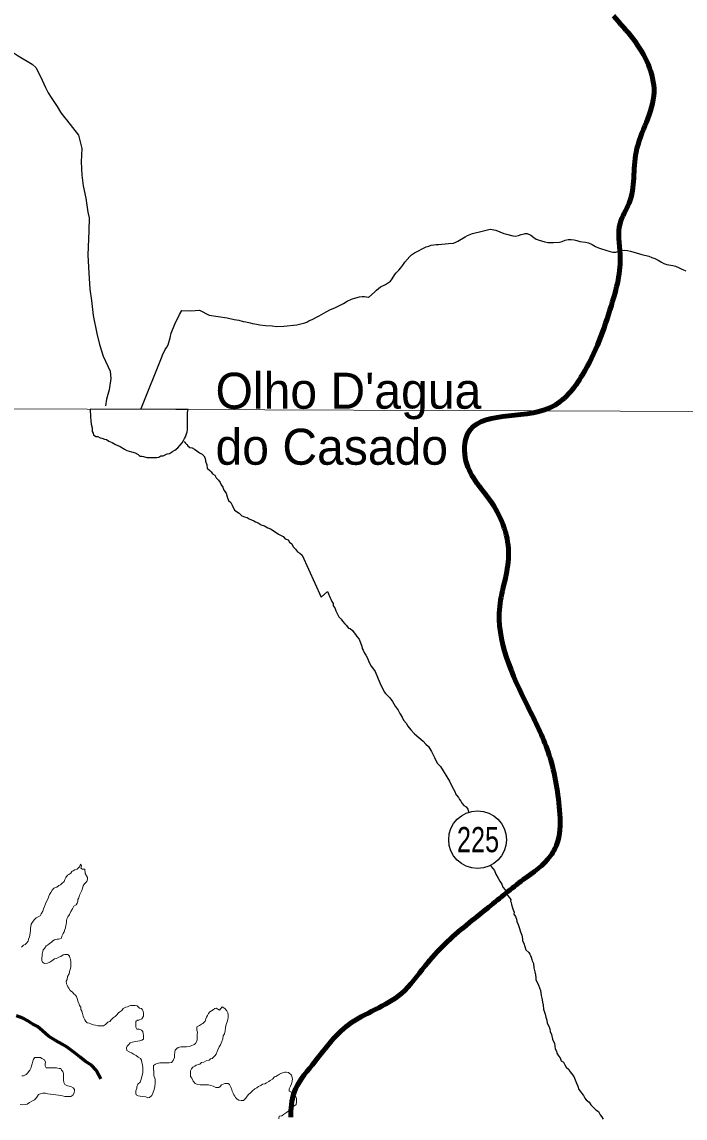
# Model space of a CAD drawing. Extents: x 553962 to 842807, y 8883888 to 9032388.
# Drawn here: x 626649 to 635873, y 8939787 to 8955026 of the extents above; entities that cross this region are included whole.
import ezdxf
from ezdxf.enums import TextEntityAlignment as Align

# ---------------------------------------------------------------- set-up
doc = ezdxf.new("R2010")
doc.units = 0
doc.header["$LTSCALE"] = 150
doc.linetypes.add('LONG_DASH_SHORT_DASH', pattern=[9.9, 6, -1.2, 1.5, -1.2])
for name, color, linetype, lineweight in [('1', 7, 'Continuous', 13), ('12', 7, 'Continuous', 25), ('21', 7, 'Continuous', 25), ('25', 7, 'Continuous', 13), ('48', 7, 'Continuous', 25), ('7', 7, 'LONG_DASH_SHORT_DASH', 60), ('9', 7, 'Continuous', 90)]:
    doc.layers.add(name, color=color, linetype=linetype, lineweight=lineweight)
doc.layers.add('41', color=7, linetype='Continuous')

msp = doc.modelspace()

# ---------------------------------------------------------------- linework, layer by layer
at = {"layer": '1'}
msp.add_line((565315.3, 8949866.8), (791497.7, 8949052.2), dxfattribs=at)
at = {"layer": '12'}
for points in [[(626062.5, 8954941), (626210.1, 8954830.1), (626263.6, 8954786.1), (626369.3, 8954710.2), (626395.7, 8954688.2), (626508.6, 8954610.2), (626539.2, 8954592.2), (626598.2, 8954554.3), (626792.1, 8954439.4), (626840.8, 8954390.4), (626864.8, 8954350.4), (626929.5, 8954214.3), (626976, 8954113.2), (627012.7, 8954042.1), (627056.3, 8953977.1), (627085.1, 8953931.1), (627140.4, 8953852), (627187.4, 8953773), (627209.8, 8953740), (627243.8, 8953694), (627268.1, 8953665), (627437.5, 8953449.9)], [(627437.5, 8953449.9), (627481.8, 8953267.7), (627474.2, 8953079.4), (627481, 8952894.1), (627502, 8952745.9), (627539.5, 8952577.7), (627565.1, 8952382.4), (627583.5, 8952301.3), (627578.9, 8952122), (627564.2, 8951783.5), (627578, 8951538.1), (627594.5, 8951309.8), (627615.6, 8951152.6), (627641.3, 8950944.3), (627690, 8950694), (627726.6, 8950540.8), (627780.8, 8950380.6), (627876.2, 8950172.5), (627886.3, 8950067.3), (627860.6, 8949911), (627825.7, 8949779.8), (627813.3, 8949686.6)], [(631977.1, 8951685.3), (632043.8, 8951765.5), (632068.1, 8951787.6), (632108.7, 8951813.7), (632273.3, 8951897.1), (632308.2, 8951910.2), (632340.4, 8951920.2), (632377.3, 8951927.3), (632410.5, 8951931.4), (632445.5, 8951933.4), (632583, 8951943.7), (632651.1, 8951951.8), (632683.3, 8951961.8), (632714.5, 8951977.9), (632813.6, 8952039.2), (632846.3, 8952056.3), (632917.7, 8952084.4), (633052.1, 8952118.7), (633089.1, 8952126.8), (633126.8, 8952136.8), (633162.7, 8952142.2)], [(633162.7, 8952142.2), (633241, 8952131), (633351.4, 8952085.1), (633389.4, 8952073.2), (633476, 8952053.2), (633512.3, 8952049.3), (633554.8, 8952055.4), (633594.5, 8952068.5), (633634.9, 8952078.5), (633648.8, 8952084.6), (633676.3, 8952083.6), (633727.4, 8952060.7), (633770.1, 8952027.7), (633804.1, 8952004.7), (633842.6, 8951989.7), (633923.6, 8951967.8), (633963.1, 8951960.9), (634004.5, 8951957.9), (634043, 8951958), (634125.1, 8951962.1), (634165.6, 8951972.2), (634207, 8951990.3), (634246.6, 8951999.4), (634288, 8952002.5), (634328.5, 8951997.5), (634368.9, 8951987.6), (634409.5, 8951974.6), (634490.4, 8951962.7), (634530.8, 8951952.8), (634579.8, 8951930.8), (634627.9, 8951901.8), (634668.1, 8951883.9), (634709.8, 8951868.9), (634829.3, 8951833.1), (634866.1, 8951824.1)], [(634866.1, 8951824.1), (634873.4, 8951824.1), (634910.2, 8951826.2), (634950.7, 8951837.2), (634989.1, 8951847.3), (635028.1, 8951852.4), (635071.3, 8951849.5), (635114.6, 8951840.5), (635272.6, 8951793.7), (635367.2, 8951768.8), (635408.9, 8951751.8), (635451.4, 8951736.9), (635498.6, 8951712.9), (635544.2, 8951684), (635579.4, 8951666), (635619.9, 8951654), (635700.8, 8951640.1), (635740.5, 8951628.2), (635792.4, 8951609.2), (635828.7, 8951590.2), (635872.5, 8951570.3), (635883.6, 8951562.3)], [(628309.2, 8949653.4), (628599.7, 8950377.9), (628601.3, 8950384.9), (628641.4, 8950470.1), (628663, 8950503.2), (628681.3, 8950538.3), (628691.8, 8950567.4), (628700.4, 8950599.4), (628711, 8950631.5), (628727.3, 8950696.6), (628774.6, 8950822.9), (628788.9, 8950856), (628806.9, 8950888.1), (628840.8, 8950956.2), (628872.2, 8951013.3), (628996.9, 8951009.5), (629121.2, 8951016.8), (629253.8, 8950950.8), (629505.9, 8950912.2), (629601.8, 8950889.3), (629665.7, 8950879.4), (629728.8, 8950861.5), (629762.5, 8950857.5), (629825.6, 8950843.6), (629857.5, 8950834.6), (629889.5, 8950829.7), (629956.5, 8950815.8), (630035.3, 8950806.9), (630130.2, 8950799), (630192.3, 8950791.1), (630294.1, 8950795.2), (630475.3, 8950814.6), (630582.1, 8950842.8), (630610.8, 8950852.8), (630639.6, 8950867.9), (630696.5, 8950894.1), (630755.1, 8950927.2), (630784, 8950940.3), (630880.8, 8950995.5), (630942.3, 8951026.6), (631001.9, 8951051.8), (631119.9, 8951113.1), (631172.4, 8951142.2), (631232.1, 8951169.3), (631292.6, 8951189.5), (631346.6, 8951202.6), (631380.4, 8951208.6), (631413.7, 8951209.7), (631469.4, 8951200.8), (631474.6, 8951200.8), (631553, 8951268), (631581, 8951297.1), (631608.2, 8951320.2), (631637.5, 8951342.2), (631707.2, 8951377.4), (631776.4, 8951422.6), (631796.8, 8951451.7), (631836.1, 8951514.8), (631854.5, 8951538.9), (631890.1, 8951573), (631921.4, 8951606.1), (631949.1, 8951643.2), (631977.1, 8951685.3), (631977.1, 8951685.3)], [(628906.4, 8949193.4), (628921.3, 8949173.3), (628943.6, 8949150.6), (628956, 8949130.5), (628983.3, 8949110.3), (629015.8, 8949102.6), (629048.2, 8949084.8), (629080.5, 8949064.6), (629117.8, 8949036.8), (629155.2, 8949016.5), (629177.5, 8948991.3), (629197.3, 8948958.7), (629204.5, 8948921.1), (629221.6, 8948865.9), (629226.2, 8948820.8), (629261, 8948788), (629283.4, 8948770.3), (629298.2, 8948742.7), (629330.6, 8948725), (629352.8, 8948687.2), (629385, 8948654.5), (629404.8, 8948624.3), (629422.1, 8948591.7), (629441.8, 8948556.5), (629459, 8948516.3), (629488.7, 8948473.6), (629503.3, 8948423.4), (629522.9, 8948370.7), (629552.7, 8948342.9), (629572.5, 8948307.8), (629604.5, 8948240), (629669.2, 8948197)], [(629669.2, 8948197), (629708.9, 8948159.2), (629743.8, 8948146.4), (629783.8, 8948136.1), (629808.6, 8948118.4), (629841.1, 8948105.7), (629875.9, 8948088), (629898.4, 8948077.8), (629935.8, 8948062.5), (629978.1, 8948034.7), (630025.5, 8948021.9), (630067.8, 8947994.1), (630107.7, 8947976.3), (630157.5, 8947945.9), (630219.7, 8947905.4), (630282, 8947872.5), (630311.8, 8947839.7), (630351.7, 8947824.4), (630368.9, 8947791.8), (630401.2, 8947769), (630421, 8947728.8), (630455.7, 8947696.1), (630480.5, 8947660.8), (630515.3, 8947640.6), (630547.6, 8947610.3), (630810.8, 8947030.3)], [(630810.8, 8947030.3), (630898.9, 8947107.3), (630908.8, 8947087.2), (630916.1, 8947062.1), (630926, 8947042), (630938.3, 8947019.4), (630948.1, 8946999.3), (630960.4, 8946969.2), (630977.7, 8946941.6), (630980, 8946909), (630999.7, 8946878.8), (631017, 8946838.7), (631034.2, 8946803.5), (631041.5, 8946783.4), (631056.3, 8946755.8), (631091.1, 8946723), (631108.4, 8946692.8), (631140.6, 8946657.6), (631160.5, 8946637.4), (631192.7, 8946599.7), (631215.2, 8946594.5), (631247.5, 8946564.2), (631269.7, 8946534.1), (631289.6, 8946511.4), (631306.9, 8946483.7), (631339.1, 8946443.5), (631358.7, 8946395.8), (631378.4, 8946345.6), (631380.6, 8946313), (631395.5, 8946292.9), (631412.6, 8946250.2), (631432.4, 8946222.5), (631452.2, 8946189.9), (631469.4, 8946144.7), (631486.6, 8946102), (631508.8, 8946069.3), (631541, 8946029.1), (631560.8, 8945993.9), (631627.1, 8945838.2)], [(631627.1, 8945838.2), (631649.2, 8945785.5), (631669, 8945752.8), (631686.2, 8945710.1), (631706, 8945690), (631740.8, 8945654.7), (631765.6, 8945627), (631805.2, 8945576.7), (631822.5, 8945544), (631842.2, 8945511.3), (631884.3, 8945456), (631906.5, 8945413.3), (631938.6, 8945360.5), (631958.3, 8945317.8), (631995.5, 8945275), (632015.2, 8945234.8), (632057.3, 8945181.9), (632111.9, 8945126.5), (632171.6, 8945076), (632231.2, 8945028.1), (632268.4, 8944982.8), (632303.2, 8944952.5), (632347.7, 8944882.1), (632387.1, 8944801.7), (632426.5, 8944718.8), (632471.1, 8944673.5), (632594.6, 8944469.9)], [(632594.6, 8944469.9), (632634.1, 8944392), (632653.8, 8944359.3), (632673.5, 8944316.7), (632680.8, 8944296.6), (632695.7, 8944276.4), (632720.5, 8944243.7), (632737.7, 8944213.6), (632755.1, 8944190.9), (632774.8, 8944158.2), (632794.6, 8944130.6), (632827, 8944112.8), (632849.3, 8944082.7), (632856.6, 8944060.1), (632865.4, 8944040)], [(633172.2, 8943297.1), (633178.3, 8943281.8), (633220.5, 8943229), (633240.1, 8943178.8), (633274.7, 8943123.5), (633294.4, 8943080.8), (633324.1, 8943038.1), (633338.8, 8942997.9), (633371, 8942957.6), (633390.6, 8942904.9), (633430.2, 8942849.6), (633447.5, 8942824.4), (633444.8, 8942804.4), (633452.2, 8942784.3), (633457, 8942756.8), (633474.1, 8942711.6), (633483.9, 8942681.5), (633493.7, 8942651.4), (633493.5, 8942621.3), (633513.2, 8942588.7), (633527.9, 8942551), (633532.7, 8942520.9), (633549.9, 8942478.3), (633567.1, 8942435.6), (633584.1, 8942375.4), (633603.8, 8942330.2), (633613.4, 8942280.1), (633613.2, 8942252.5), (633630.5, 8942217.4), (633659.8, 8942127.1)], [(633659.8, 8942127.1), (633702, 8942089.2), (633714.3, 8942066.6), (633721.7, 8942046.5), (633734, 8942021.4), (633741.3, 8941991.3), (633748.6, 8941971.2), (633763.3, 8941933.6), (633767.9, 8941876), (633785, 8941820.8), (633792.2, 8941778.2), (633799.4, 8941738.1), (633799.2, 8941710.5), (633818.8, 8941665.3), (633833.6, 8941635.2), (633863.1, 8941559.9)], [(633863.1, 8941559.9), (633872.5, 8941489.7), (633879.8, 8941454.6), (633887.1, 8941432.1), (633891.8, 8941399.5), (633899, 8941354.4), (633906.1, 8941299.2), (633913.4, 8941271.7), (633928.1, 8941229), (633935.3, 8941188.9), (633952.5, 8941146.2), (633957.1, 8941106.1), (633976.8, 8941065.9), (633991.6, 8941028.3), (633998.8, 8940988.2), (634013.5, 8940950.6), (634030.5, 8940885.3), (634055, 8940822.6)], [(634055, 8940822.6), (634064.5, 8940747.4), (634084.2, 8940714.8), (634091.5, 8940687.2), (634111.3, 8940652), (634133.5, 8940621.8), (634150.8, 8940584.1), (634183.1, 8940563.9), (634202.8, 8940526.2), (634220.1, 8940493.5), (634257.4, 8940460.7), (634277.1, 8940428.1), (634292, 8940405.4), (634326.7, 8940362.7), (634343.8, 8940317.5), (634363.5, 8940272.3), (634380.7, 8940229.6), (634395.3, 8940184.4), (634412.6, 8940159.3), (634442.4, 8940124.1), (634462.2, 8940101.4), (634479.4, 8940061.2), (634499.3, 8940038.6), (634539, 8940005.7), (634563.8, 8939970.5), (634601, 8939935.2), (634633.3, 8939900), (634670.6, 8939877.2), (634690.3, 8939832), (634712.6, 8939806.8), (634732.3, 8939769.1)]]:
    msp.add_lwpolyline(points, dxfattribs=at)
at = {"layer": '21'}
msp.add_lwpolyline([(628014.1, 8949120.8), (628075.7, 8949086.9), (628110.6, 8949066.7), (628173, 8949048.9), (628225.4, 8949033.6), (628265.2, 8949010.9), (628287.6, 8948988.2), (628315.1, 8948988.1), (628342.5, 8948985.4), (628384.9, 8948970.2), (628409.9, 8948970.1), (628442.4, 8948969.9), (628474.9, 8948969.7), (628499.9, 8948969.6), (628525, 8948972), (628555, 8948976.8), (628582.6, 8948994.2), (628612.6, 8948994), (628640.2, 8949006.4), (628670.3, 8949021.2), (628702.8, 8949023.6), (628745.5, 8949053.4), (628778.1, 8949073.2), (628818.4, 8949105.5), (628848.6, 8949140.4), (628878.8, 8949175.3), (628896.5, 8949205.2), (628909.2, 8949232.7), (628924.4, 8949257.6), (628937.2, 8949297.6), (628949.8, 8949325), (628950, 8949352.6), (628950.3, 8949387.6), (628952.9, 8949412.6), (628953.3, 8949462.7), (628953.4, 8949482.7), (628953.7, 8949520.2), (628953.8, 8949540.2), (628954, 8949562.7), (628954.2, 8949595.3), (628960.2, 8949636.4), (627600.1, 8949642.9), (627603.7, 8949532.3), (627605.9, 8949482.3), (627610.5, 8949432.2), (627625.2, 8949384.6), (627625.1, 8949364.6), (627627.4, 8949332), (627639.7, 8949309.5), (627644.5, 8949284.4), (627676.9, 8949264.2), (627704.4, 8949261.6), (627739.3, 8949243.9), (627761.7, 8949238.7), (627796.6, 8949223.5), (627824.1, 8949218.4), (627859, 8949198.2), (627903.8, 8949177.9), (627948.7, 8949152.7)], close=True, dxfattribs=at)
at = {"layer": '25'}
for points in [[(627527.6, 8943186.6), (627525.6, 8943246.7), (627493.1, 8943246.9), (627470.7, 8943259.5), (627475.9, 8943292), (627466.1, 8943314.6), (627448.3, 8943279.7), (627415.6, 8943247.4), (627385.5, 8943237.6), (627362.8, 8943222.7), (627342.8, 8943212.8), (627327.6, 8943190.4), (627302.4, 8943173), (627282.4, 8943165.6), (627262.1, 8943133.2), (627244.4, 8943103.3), (627236.7, 8943075.8), (627206.4, 8943048.5), (627186.3, 8943031.1), (627163.7, 8943018.7), (627136, 8942998.9), (627093.4, 8942981.6), (627070.7, 8942956.7), (627050.4, 8942924.3), (627032.7, 8942894.4), (627025, 8942871.9), (627009.7, 8942832), (626992, 8942799.6), (626979.2, 8942764.6), (626963.9, 8942729.6), (626948.6, 8942694.7), (626938.4, 8942662.2), (626918.1, 8942627.3), (626902.9, 8942597.3), (626867.7, 8942580.1), (626847.7, 8942570.2), (626817.4, 8942540.3), (626797.2, 8942510.4), (626779.4, 8942480.5), (626771.7, 8942450.5), (626766.5, 8942425.5), (626766.3, 8942395.5), (626766, 8942362.9), (626760.8, 8942327.9), (626755.6, 8942305.4), (626742.8, 8942272.9), (626735.1, 8942245.5), (626712.4, 8942218.1), (626692.2, 8942198.2), (626672.2, 8942190.8), (626644.5, 8942160.9)], [(627158, 8942275.2), (627178.1, 8942277.6), (627198.2, 8942290), (627205.9, 8942314.9), (627223.7, 8942352.4), (627238.8, 8942374.8), (627246.6, 8942409.8), (627254.3, 8942432.3), (627262, 8942462.3), (627264.7, 8942482.3), (627267.3, 8942507.3), (627270, 8942529.8), (627275.2, 8942557.3), (627287.9, 8942582.3), (627310.7, 8942617.2), (627328.5, 8942657.1), (627351.3, 8942697), (627369.1, 8942732), (627404.3, 8942751.8), (627417, 8942774.2), (627424.7, 8942804.2), (627427.4, 8942826.7), (627442.5, 8942849.1), (627447.8, 8942884.2), (627483.3, 8942951.5), (627501.3, 8943014), (627519.1, 8943043.9), (627554.3, 8943076.2), (627562.1, 8943108.7), (627562.2, 8943131.2), (627527.6, 8943186.6)], [(628231.9, 8941078.9), (628232.1, 8941099), (628234.8, 8941131.5), (628257.4, 8941146.3), (628277.5, 8941146.2), (628315.1, 8941166), (628340.4, 8941203.4), (628340.6, 8941223.4), (628340.7, 8941245.9), (628335.9, 8941271), (628326.1, 8941291.1), (628311.2, 8941311.2), (628283.7, 8941313.9), (628251.5, 8941346.7), (628224, 8941349.4), (628194, 8941349.6), (628164, 8941349.8), (628143.9, 8941344.9), (628116.3, 8941332.6), (628093.8, 8941327.7), (628058.6, 8941310.4), (628038.4, 8941280.5), (628013.2, 8941265.6), (627993.1, 8941248.2), (627965.3, 8941215.9), (627945.2, 8941201), (627920.1, 8941181.1), (627892.3, 8941151.3), (627869.7, 8941131.4), (627842.1, 8941119.1), (627811.8, 8941089.2), (627784.2, 8941069.4), (627764.1, 8941067), (627734.1, 8941067.2), (627704.1, 8941069.9), (627671.7, 8941077.6), (627641.7, 8941082.8), (627609.3, 8941098.1), (627586.8, 8941105.7), (627556.9, 8941110.9), (627537, 8941131.1), (627524.7, 8941151.2), (627512.4, 8941181.3), (627500.1, 8941203.9), (627490.3, 8941241.6), (627480.6, 8941274.2), (627470.7, 8941294.3), (627468.5, 8941329.3), (627451.1, 8941349.5), (627443.8, 8941372.1), (627429.1, 8941409.7), (627421.8, 8941434.8), (627407.1, 8941474.9), (627392.2, 8941495.1), (627372.4, 8941515.2), (627352.5, 8941537.9), (627320.2, 8941558.1), (627300.4, 8941590.8), (627288.1, 8941610.9), (627280.7, 8941633.5), (627268.4, 8941653.6), (627263.6, 8941688.7), (627278.8, 8941713.6), (627281.6, 8941753.7), (627304.5, 8941793.6), (627312.2, 8941826.1), (627325, 8941866), (627330.2, 8941888.5), (627330.5, 8941933.6), (627328.2, 8941956.1), (627326, 8941996.2), (627313.6, 8942016.3), (627308.8, 8942036.4), (627286.5, 8942059.1), (627264, 8942061.7), (627244, 8942061.8), (627223.9, 8942057), (627191.2, 8942032.2), (627163.6, 8942024.8), (627131, 8942005), (627100.9, 8942000.2), (627065.7, 8941970.4), (627035.6, 8941955.6), (627005.4, 8941938.2), (626962.9, 8941936), (626935.5, 8941953.7), (626928.2, 8941976.3), (626928.4, 8942011.4), (626928.7, 8942043.9), (626928.8, 8942063.9), (626939.1, 8942101.4), (626946.8, 8942123.9), (626962, 8942146.3), (626984.8, 8942181.2), (627004.8, 8942191.1), (627027.5, 8942211), (627060.2, 8942230.8), (627080.3, 8942250.7), (627102.9, 8942263.1), (627138, 8942272.8), (627158, 8942275.2)], [(629399, 8941289), (629351.7, 8941314.4), (629331.7, 8941309.5), (629311.5, 8941289.6), (629286.4, 8941277.2), (629261.3, 8941264.9), (629243.6, 8941240), (629230.9, 8941212.5), (629215.7, 8941187.6), (629208, 8941165.1), (629197.8, 8941132.6), (629167.5, 8941102.8), (629147.4, 8941090.4), (629117.3, 8941073.1), (629082.1, 8941055.8), (629082, 8941035.8), (629084.2, 8941008.2), (629089.1, 8940980.6), (629088.8, 8940950.6), (629088.6, 8940915.5), (629088.3, 8940878), (629080.6, 8940855.5), (629065.4, 8940825.6), (629045.2, 8940808.2), (629005.1, 8940790.9), (628975, 8940783.6), (628939.9, 8940776.3), (628917.4, 8940776.5), (628882.4, 8940776.7), (628859.9, 8940776.8), (628822.3, 8940769.6), (628802.2, 8940754.7), (628779.5, 8940732.3), (628774.3, 8940702.3), (628771.5, 8940664.8), (628771.2, 8940629.7), (628750.9, 8940587.3), (628730.7, 8940557.4), (628698.1, 8940555.1), (628665.6, 8940555.3), (628623.1, 8940553.1), (628600.6, 8940553.2), (628565.6, 8940553.5), (628530.5, 8940546.2), (628507.9, 8940536.3), (628480.3, 8940519), (628477.5, 8940484), (628477.3, 8940463.9), (628482.1, 8940436.4), (628484.2, 8940378.8), (628501.3, 8940328.6), (628500.9, 8940273.5), (628498, 8940223.5), (628490.2, 8940186), (628472.3, 8940133.5), (628454.6, 8940101.1), (628424.3, 8940071.2), (628401.8, 8940066.4), (628371.9, 8940081.6), (628324.4, 8940084.4), (628291.9, 8940089.6), (628264.5, 8940094.8), (628237.1, 8940110), (628234.7, 8940132.6), (628235, 8940165.1), (628245.2, 8940200.1), (628245.4, 8940222.6), (628263.2, 8940260.1), (628293.4, 8940284.9), (628311.3, 8940342.4), (628329.5, 8940419.8), (628330, 8940484.9), (628327.7, 8940525), (628315.5, 8940560.1), (628313.3, 8940592.7), (628298.4, 8940612.8), (628266.1, 8940635.6), (628236.2, 8940655.8), (628201.3, 8940673.6), (628174, 8940693.8), (628141.5, 8940706.5), (628106.7, 8940726.8), (628104.5, 8940764.3), (628112.1, 8940786.8), (628132.3, 8940804.2), (628152.5, 8940834.1), (628187.6, 8940841.4), (628225.2, 8940851.2), (628255.2, 8940856), (628287.8, 8940860.8), (628317.8, 8940868.1), (628338, 8940885.5), (628340.7, 8940908), (628340.9, 8940938), (628336, 8940958.1), (628331.3, 8940988.2), (628313.9, 8941010.8), (628281.5, 8941021), (628246.5, 8941023.8), (628231.7, 8941048.9), (628231.9, 8941078.9)], [(630397.6, 8940383.6), (630357.8, 8940418.9), (630325.4, 8940424.2), (630305.3, 8940424.3), (630285.3, 8940419.4), (630252.7, 8940407.1), (630232.6, 8940394.7), (630205, 8940379.9), (630182.3, 8940362.5), (630162.3, 8940357.7), (630134.5, 8940325.3), (630101.9, 8940308), (630081.8, 8940293.1), (630049.1, 8940275.8), (630029, 8940260.9), (629996.4, 8940256.1), (629973.8, 8940241.2), (629938.7, 8940226.4), (629918.6, 8940209.1), (629888.4, 8940191.7), (629855.7, 8940164.4), (629830.5, 8940137), (629800.3, 8940114.7), (629782.6, 8940089.8), (629764.9, 8940062.4), (629729.6, 8940030.1), (629699.6, 8940030.2), (629667.1, 8940035.5), (629642.2, 8940048.2), (629619.9, 8940070.8), (629610, 8940090.9), (629595.2, 8940111.1), (629587.8, 8940131.1), (629575.5, 8940161.3), (629568.2, 8940181.3), (629555.9, 8940216.5), (629538.7, 8940251.6), (629516.3, 8940269.3), (629493.8, 8940269.4), (629473.8, 8940267.1), (629448.7, 8940259.7), (629426.1, 8940249.9), (629408.4, 8940224.9), (629385.8, 8940212.6), (629365.8, 8940210.2), (629345.8, 8940210.3), (629310.9, 8940228.1), (629243.6, 8940248.6), (629171, 8940249.1), (629128.5, 8940249.3), (629093.5, 8940252.1), (629061.1, 8940267.3), (629028.8, 8940300.1), (629011.6, 8940340.2), (628994.3, 8940362.9), (628992, 8940392.9), (628992.3, 8940425.5), (628994.9, 8940445.5), (629007.6, 8940470.4), (629027.8, 8940492.8), (629053, 8940510.2), (629073.1, 8940522.6), (629105.6, 8940532.4), (629125.7, 8940537.3), (629145.9, 8940557.2), (629178.4, 8940564.4), (629213.6, 8940584.2), (629253.7, 8940591.5), (629273.8, 8940611.4), (629293.8, 8940613.8), (629314, 8940633.7), (629334.2, 8940653.6), (629351.8, 8940676), (629367.1, 8940713.4), (629372.3, 8940735.9), (629392.6, 8940778.3), (629410.4, 8940805.8), (629428.2, 8940850.7), (629446, 8940888.1), (629446.3, 8940928.2), (629466.5, 8940955.6), (629474.3, 8940998.1), (629482.2, 8941045.6), (629487.4, 8941068.1), (629492.7, 8941103.1), (629505.3, 8941125.6), (629513.1, 8941155.6), (629518.3, 8941185.6), (629518.6, 8941225.6), (629513.8, 8941248.2), (629499, 8941278.3), (629471.7, 8941308.6), (629434.4, 8941331.3), (629399, 8941289)], [(626648.3, 8940373.4), (626670.9, 8940375.8), (626708.5, 8940390.5), (626728.7, 8940410.4), (626759, 8940452.8), (626776.8, 8940490.2), (626784.5, 8940512.7), (626789.7, 8940542.7), (626800, 8940577.7), (626810.2, 8940605.2), (626830.4, 8940627.6), (626865.4, 8940629.8), (626905.4, 8940627.1), (626927.8, 8940614.4), (626962.7, 8940596.6), (626975, 8940564), (626974.8, 8940541.5), (626974.6, 8940513.9), (626984.3, 8940483.8), (627006.8, 8940483.7), (627031.9, 8940483.5), (627054.4, 8940483.4), (627094.4, 8940483.1), (627129.4, 8940482.9), (627169.4, 8940477.6), (627191.9, 8940474.9), (627199.2, 8940454.9), (627216.6, 8940434.7), (627226.3, 8940404.6), (627226.1, 8940369.6), (627225.8, 8940339.5), (627225.7, 8940317), (627230.4, 8940281.9), (627247.7, 8940254.3), (627282.6, 8940236.5), (627307.6, 8940231.3), (627330, 8940226.2), (627359.9, 8940208.5), (627379.8, 8940185.8), (627379.6, 8940165.8), (627374.4, 8940135.8), (627359.1, 8940105.8), (627329, 8940086), (627309, 8940086.1), (627276.5, 8940086.3), (627246.4, 8940086.5), (627211.5, 8940094.3), (627181.5, 8940102), (627156.6, 8940107.2), (627121.6, 8940109.9), (627084.1, 8940115.2), (627046.6, 8940120.4), (627011.6, 8940125.7), (626976.7, 8940130.9), (626941.6, 8940131.1), (626909.1, 8940123.8), (626879, 8940114), (626863.8, 8940089.1), (626843.6, 8940059.2), (626823.4, 8940039.3), (626788.2, 8940019.5), (626755.6, 8940004.7), (626722.9, 8939979.8), (626697.8, 8939975), (626660.3, 8939972.8), (626622.8, 8939973)], [(630220.4, 8939776.4), (630228.2, 8939811.4), (630263.2, 8939816.2), (630285.9, 8939836.1), (630328.6, 8939865.9), (630361.3, 8939888.2), (630399.1, 8939920.5), (630431.8, 8939952.8), (630464.5, 8939975.1), (630469.8, 8940007.6), (630470, 8940040.2), (630467.7, 8940060.2), (630460.3, 8940080.3), (630443, 8940100.4), (630420.6, 8940115.6), (630398.2, 8940133.3), (630388.3, 8940153.4), (630365.9, 8940161), (630366.1, 8940191.1), (630383.9, 8940228.5), (630396.7, 8940263.5), (630409.5, 8940300.9), (630412.2, 8940331), (630397.6, 8940383.6)]]:
    msp.add_lwpolyline(points, dxfattribs=at)
at = {"layer": '48'}
msp.add_circle((632986.6, 8943656.4), 401.3, dxfattribs=at)
at = {"layer": '7'}
for points in [[(627615.4, 8940521.2), (627535.8, 8940574.2), (627458.7, 8940632.1), (627391.5, 8940687.6), (627334.3, 8940732.9), (627277.1, 8940770.7), (627209.9, 8940816.1), (627117.7, 8940866.7), (627018.1, 8940927.2), (626936.1, 8940997.7), (626864, 8941058.2), (626791.8, 8941098.6), (626729.6, 8941139), (626659.8, 8941174.4), (626572.5, 8941207.4)], [(627744.5, 8940330.7), (627717, 8940383), (627680, 8940453.3), (627615.4, 8940521.2)]]:
    msp.add_lwpolyline(points, dxfattribs=at)
at = {"layer": '9'}
msp.add_spline([(630387.4, 8939797.8), (630434.2, 8940142.1), (630686.5, 8940523.6), (631192.1, 8941084.2), (631927.5, 8941519.8), (632256.1, 8941901.8), (632534.2, 8942207.6), (633141.9, 8942718.3), (633623.2, 8943101.4), (634002.9, 8943433.2), (634103.5, 8943636.5), (634126.4, 8944067), (633968.9, 8944876), (633685.2, 8945506.9), (633295.3, 8946896.6), (633418.3, 8947606.3), (633184.9, 8948338.8), (632825.2, 8948918.6), (632848.4, 8949298.5), (633991.4, 8949661), (634446.8, 8950119.9), (634848.2, 8951084.8), (634971.3, 8951794.5), (634968.7, 8952224.9), (635094.3, 8952504.3), (635191.9, 8953213.8), (635441.4, 8954051.1), (635362.8, 8954430.2), (634875.3, 8955110.3)], degree=3, dxfattribs=at)

# ---------------------------------------------------------------- texts
at = {"layer": '41'}
for s, p in [("Olho D'agua", (629342.2, 8949648.8)), ('do Casado', (629342.2, 8948869.8))]:
    msp.add_text(s, height=500, dxfattribs=at).set_placement(p)
at = {"layer": '48', "width": 0.75}
msp.add_text('225', height=350, dxfattribs=at).set_placement((632993.2, 8943483.1), align=Align.CENTER)

doc.saveas('drawing.dxf')
